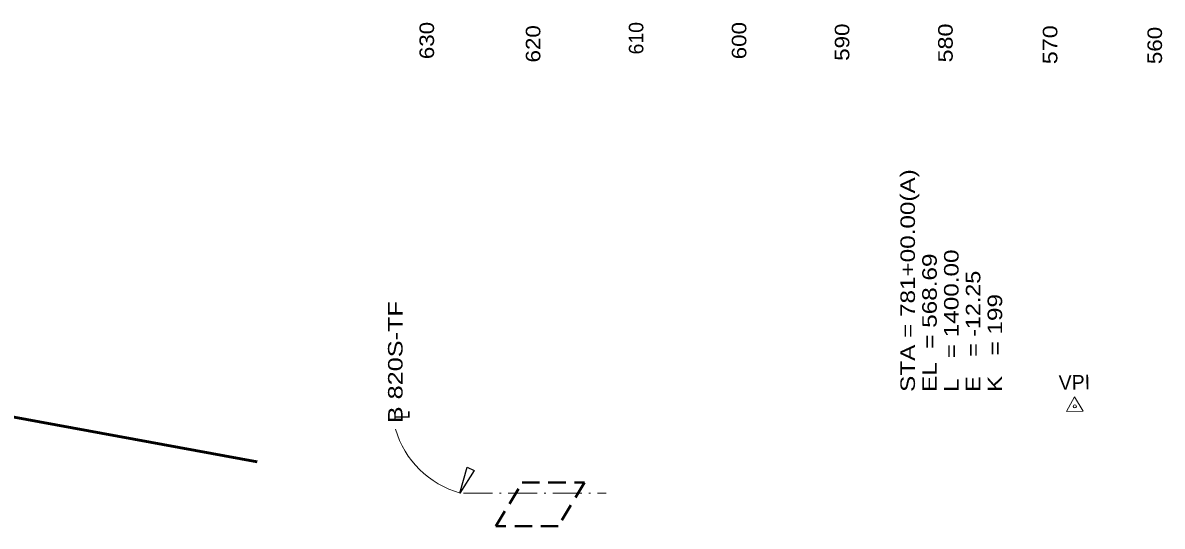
# Model space of a CAD drawing. Extents: x 2363427 to 2368559, y 6957299 to 6980140.
# Drawn here: x 2365122 to 2366220, y 6978841 to 6979326 of the extents above; entities that cross this region are included whole.
import ezdxf
from ezdxf.enums import TextEntityAlignment as Align

# ---------------------------------------------------------------- set-up
doc = ezdxf.new("R2010")
doc.units = 0
doc.header["$LTSCALE"] = 5.6
doc.linetypes.add('DOT_DASHED', pattern=[7.7, 5, -1.2, 0.3, -1.2])
doc.linetypes.add('MEDIUM_DASHED', pattern=[4.5, 3, -1.5])
for name, color, linetype, lineweight in [('44', 7, 'Continuous', 13), ('5', 7, 'MEDIUM_DASHED', 40), ('55', 7, 'Continuous', 35), ('61', 7, 'Continuous', 25), ('63', 7, 'Continuous', 13)]:
    doc.layers.add(name, color=color, linetype=linetype, lineweight=lineweight)

msp = doc.modelspace()

# ---------------------------------------------------------------- linework, layer by layer
at = {"layer": '44'}
for p, q in [((2366135.701, 6978965.351), (2366127.929, 6978951.186)), ((2366135.701, 6978965.351), (2366144.086, 6978951.541)), ((2366127.929, 6978951.186), (2366144.086, 6978951.541))]:
    msp.add_line(p, q, dxfattribs=at)
msp.add_circle((2366135.896, 6978956.023), 1.5, dxfattribs=at)
at = {"layer": '5'}
msp.add_lwpolyline([(2365578.138, 6978840.518), (2365603.339, 6978882.52), (2365663.342, 6978882.52), (2365638.141, 6978840.518)], close=True, dxfattribs=at)
at = {"layer": '55', "lineweight": 53}
msp.add_line((2365348.074, 6978902.623), (2363503.822, 6979241.464), dxfattribs=at)
at = {"layer": '63', "linetype": 'DOT_DASHED'}
msp.add_line((2365546.709, 6978872.52), (2365684.301, 6978872.52), dxfattribs=at)
at = {"layer": '63', "lineweight": 25}
msp.add_lwpolyline([(2365557.158, 6978894.081), (2365543.379, 6978872.52), (2365550.429, 6978897.344)], close=True, dxfattribs=at)
at = {"layer": '63'}
msp.add_arc((2365567.85, 6978959.359), 90.177, 196.31754, 254.3631, dxfattribs=at)

# ---------------------------------------------------------------- texts
at = {"layer": '44'}
for s, width, p in [('630', 1.15, (2365518.44, 6979326.707)), ('620', 1.15, (2365620.888, 6979323.512)), ('600', 1.15, (2365819.38, 6979326.596)), ('590', 1.15, (2365918.627, 6979325.11)), ('580', 1.2, (2366018.248, 6979325.132)), ('570', 1.2, (2366119.096, 6979323.423)), ('560', 1.15, (2366219.944, 6979321.935))]:
    msp.add_text(s, height=14, rotation=90, dxfattribs=dict(at, width=width)).set_placement(p, align=Align.RIGHT)
msp.add_text('610', height=14, rotation=90, dxfattribs=at).set_placement((2365720.134, 6979326.596), align=Align.RIGHT)
msp.add_text('VPI', height=14, rotation=1.257, dxfattribs=at).set_placement((2366135.695, 6978972.223), align=Align.CENTER)
at = {"layer": '61'}
for s, width, p in [('STA = 781+00.00(A)', 1.25, (2365981.888, 6978970.024)), ('EL  = 568.69', 1.25, (2366002.889, 6978970.024)), ('L   = 1400.00', 1.25, (2366023.89, 6978970.024)), ('E   = -12.25', 1.2, (2366044.891, 6978970.024)), ('K   = 199', 1.25, (2366065.892, 6978970.024))]:
    msp.add_text(s, height=14, rotation=90, dxfattribs=dict(at, width=width)).set_placement(p)
at = {"layer": '63'}
for s, width, p in [('B 820S-TF', 1.3, (2365488.1, 6978998.647)), ('L', 0.75, (2365494.921, 6978947.836))]:
    msp.add_text(s, height=14, rotation=90, dxfattribs=dict(at, width=width)).set_placement(p, align=Align.CENTER)

doc.saveas('drawing.dxf')
